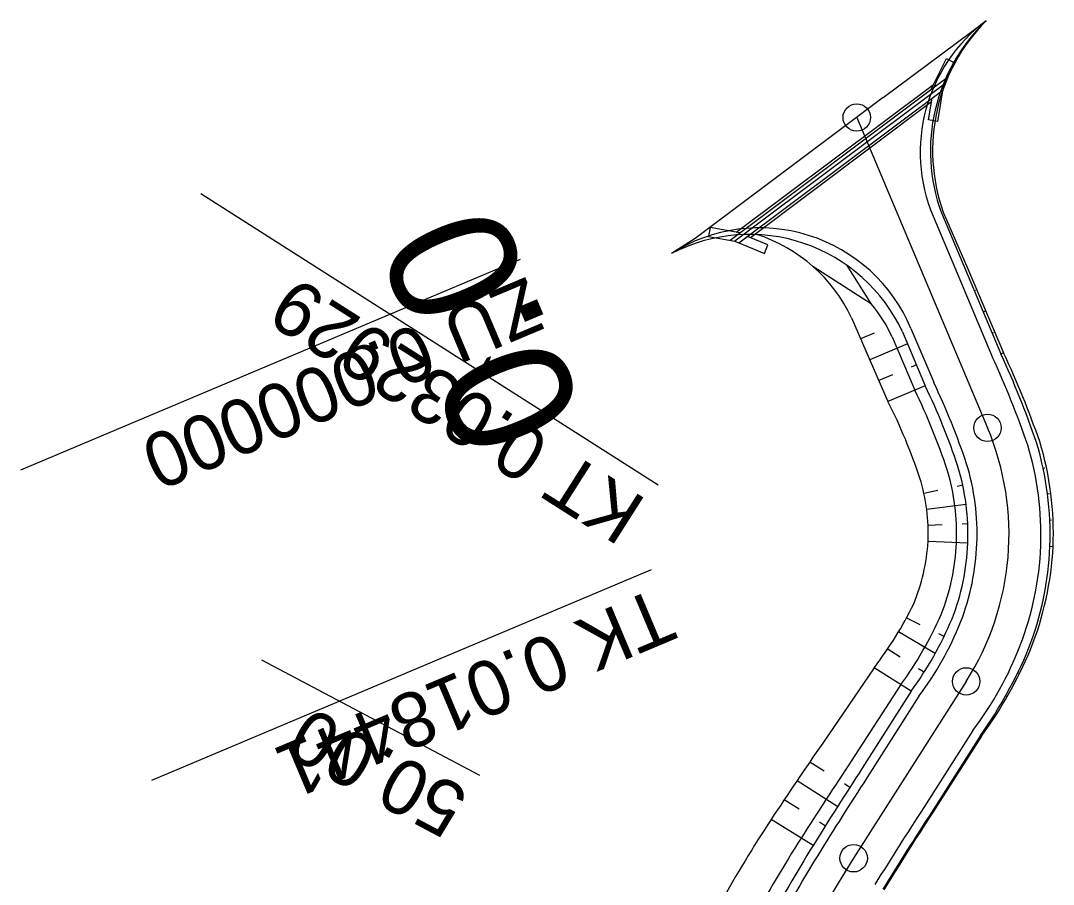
# Model space of a CAD drawing. Extents: x -481656 to -478728, y -1113199 to -1110710.
# Drawn here: x -481642.1 to -481585.6, y -1112581.2 to -1112533.9 of the extents above; entities that cross this region are included whole.
import ezdxf

# ---------------------------------------------------------------- set-up
doc = ezdxf.new("R2010")
doc.units = 0
for name, color, linetype in [('C11_HATCH_SLOPE_L', 7, 'Continuous'), ('C11_HATCH_SLOPE_R', 7, 'Continuous'), ('C11_HECTOMETRY', 7, 'Continuous'), ('C11_HLBODY', 7, 'Continuous'), ('C11_HRANA_TELESO', 7, 'Continuous'), ('C11_KORUNA', 7, 'Continuous'), ('C11_OSA', 7, 'Continuous'), ('C11_PRIKOP', 7, 'Continuous'), ('C11_STANICENI', 7, 'Continuous'), ('C11_VOZOVKA', 7, 'Continuous'), ('C11_ZPEVKRAJ', 7, 'Continuous'), ('křižovatky', 7, 'Continuous'), ('PLYN', 7, 'Continuous'), ('pomoc', 7, 'Continuous'), ('ŽLAB', 7, 'Continuous')]:
    doc.layers.add(name, color=color, linetype=linetype)

# ---------------------------------------------------------------- blocks, each defined once
blk = doc.blocks.new('A$C55D')
at = {"layer": 'ŽLAB'}
for p, q in [((-7.761, 0.901), (-8.121, 0.554)), ((-6.608, -0.294), (-7.761, 0.901)), ((6.456, -0.009), (8.142, 0.887)), ((8.142, 0.887), (8.377, 0.446)), ((-8.121, 0.554), (-7.1, -0.505)), ((-6.75, -0.147), (6.75, 0.147)), ((7.567, 0.015), (6.708, -0.004)), ((8.377, 0.446), (7.174, -0.193)), ((6.708, -0.004), (-7.289, -0.309)), ((7.174, -0.193), (-7.1, -0.505)), ((-7.1, -0.505), (-6.174, -1.981)), ((-6.976, -0.703), (6.971, -0.398)), ((5.398, -1.272), (6.251, -0.414)), ((7.174, -0.193), (5.752, -1.625)), ((-5.75, -1.715), (-6.394, -0.69)), ((6.098, -0.567), (-6.301, -0.838)), ((5.752, -1.625), (5.398, -1.272)), ((-6.174, -1.981), (-5.75, -1.715))]:
    blk.add_line(p, q, dxfattribs=at)

msp = doc.modelspace()

# ---------------------------------------------------------------- linework, layer by layer
at = {"layer": 'C11_HATCH_SLOPE_L'}
for p, q in [((-481589.906, -1112548.702), (-481589.84, -1112548.674)), ((-481589.774, -1112548.646), (-481589.774, -1112548.646)), ((-481589.421, -1112549.854), (-481589.284, -1112549.796)), ((-481588.935, -1112551.006), (-481588.865, -1112550.976)), ((-481588.794, -1112550.947), (-481588.794, -1112550.947)), ((-481588.449, -1112552.158), (-481588.304, -1112552.097)), ((-481586.143, -1112558.405), (-481586.052, -1112558.386)), ((-481585.962, -1112558.366), (-481585.962, -1112558.366)), ((-481585.899, -1112559.821), (-481585.719, -1112559.798)), ((-481585.775, -1112561.253), (-481585.686, -1112561.249)), ((-481585.596, -1112561.245), (-481585.596, -1112561.245)), ((-481585.77, -1112562.69), (-481585.594, -1112562.696)), ((-481587.512, -1112569.61), (-481587.466, -1112569.632)), ((-481587.421, -1112569.654), (-481587.421, -1112569.654)), ((-481588.196, -1112570.873), (-481588.118, -1112570.92)), ((-481588.896, -1112571.986), (-481588.862, -1112572.008)), ((-481588.827, -1112572.03), (-481588.827, -1112572.03)), ((-481589.567, -1112573.04), (-481589.506, -1112573.079)), ((-481592.923, -1112578.313), (-481592.899, -1112578.328)), ((-481592.875, -1112578.343), (-481592.875, -1112578.343)), ((-481593.594, -1112579.367), (-481593.543, -1112579.4)), ((-481594.266, -1112580.422), (-481594.238, -1112580.439)), ((-481594.211, -1112580.456), (-481594.211, -1112580.456))]:
    msp.add_line(p, q, dxfattribs=at)
at = {"layer": 'C11_HATCH_SLOPE_R'}
for p, q in [((-481595.387, -1112551.013), (-481596.141, -1112551.331)), ((-481593.567, -1112551.602), (-481595.64, -1112552.476)), ((-481593.081, -1112552.754), (-481593.368, -1112552.875)), ((-481594.396, -1112553.308), (-481595.139, -1112553.621)), ((-481592.596, -1112553.906), (-481594.637, -1112554.767)), ((-481590.542, -1112559.35), (-481590.842, -1112559.415)), ((-481591.905, -1112559.644), (-481592.667, -1112559.807)), ((-481590.362, -1112560.397), (-481592.519, -1112560.676)), ((-481591.666, -1112561.518), (-481592.444, -1112561.554)), ((-481590.27, -1112561.456), (-481590.579, -1112561.47)), ((-481590.267, -1112562.518), (-481592.442, -1112562.434)), ((-481592.874, -1112566.987), (-481593.612, -1112566.626)), ((-481592.06, -1112568.566), (-481594.058, -1112567.373)), ((-481591.554, -1112567.632), (-481591.845, -1112567.49)), ((-481593.969, -1112568.756), (-481594.686, -1112568.3)), ((-481593.363, -1112570.624), (-481595.388, -1112569.335)), ((-481592.692, -1112569.569), (-481592.972, -1112569.391)), ((-481598.124, -1112575.002), (-481598.913, -1112574.5)), ((-481597.391, -1112576.951), (-481599.615, -1112575.535)), ((-481596.719, -1112575.896), (-481597.027, -1112575.7)), ((-481599.508, -1112577.084), (-481600.316, -1112576.57)), ((-481598.741, -1112579.077), (-481601.038, -1112577.642)), ((-481598.062, -1112578.005), (-481598.38, -1112577.802))]:
    msp.add_line(p, q, dxfattribs=at)
at = {"layer": 'C11_HECTOMETRY'}
msp.add_circle((-481596.35, -1112539.21), 0.75, dxfattribs=at)
at = {"layer": 'C11_HLBODY'}
for p, q in [((-481607.225, -1112559.345), (-481632.28, -1112543.398)), ((-481614.779, -1112546.98), (-481642.146, -1112558.518)), ((-481607.615, -1112563.973), (-481634.982, -1112575.511))]:
    msp.add_line(p, q, dxfattribs=at)
for centre in [(-481596.35, -1112539.21), (-481589.186, -1112556.203), (-481590.353, -1112570.085), (-481596.518, -1112579.769)]:
    msp.add_circle(centre, 0.75, dxfattribs=at)
at = {"layer": 'C11_HRANA_TELESO'}
for p, q in [((-481591.608, -1112544.393), (-481590.264, -1112547.496)), ((-481590.264, -1112547.496), (-481588.304, -1112552.097)), ((-481596.642, -1112550.186), (-481594.637, -1112554.767)), ((-481595.388, -1112569.335), (-481598.212, -1112573.465)), ((-481589.506, -1112573.079), (-481592.207, -1112577.286))]:
    msp.add_line(p, q, dxfattribs=at)
for centre, radius, start, end in [((-481635.699, -1112574.24), 52.312, 19.2892, 25.0421), ((-481622.964, -1112569.074), 31.735, 18.596, 26.7972), ((-481603.011, -1112561.997), 17.432, 357.7019, 16.8005), ((-481603.009, -1112562.014), 10.576, 357.7209, 16.8195), ((-481602.958, -1112561.804), 10.534, 337.4632, 356.5663), ((-481602.966, -1112561.837), 17.394, 338.0666, 357.1664), ((-481612.187, -1112556.532), 21.121, 322.6878, 333.8488), ((-481608.69, -1112559.139), 23.713, 323.9962, 337.187), ((-481413.377, -1112701.545), 224.874, 145.28015, 146.56529), ((-481421.868, -1112687.793), 203.045, 147.02674, 148.43217), ((-481538.331, -1112618.821), 75.019, 146.70752, 150.80113)]:
    msp.add_arc(centre, radius, start, end, dxfattribs=at)
at = {"layer": 'C11_KORUNA'}
for p, q in [((-481591.708, -1112544.429), (-481590.392, -1112547.55)), ((-481590.392, -1112547.55), (-481588.449, -1112552.158)), ((-481593.84, -1112550.956), (-481592.596, -1112553.906)), ((-481593.363, -1112570.624), (-481596.048, -1112574.842)), ((-481589.567, -1112573.04), (-481592.252, -1112577.258))]:
    msp.add_line(p, q, dxfattribs=at)
for centre, radius, start, end in [((-481635.45, -1112573.815), 51.75, 18.9449, 24.7394), ((-481627.089, -1112570.436), 38.25, 18.4635, 25.6048), ((-481603.007, -1112562.03), 17.25, 357.8093, 16.9079), ((-481603.007, -1112562.03), 12.75, 357.8093, 16.9079), ((-481603.007, -1112562.03), 12.75, 338.7107, 357.8093), ((-481603.007, -1112562.03), 17.25, 338.7107, 357.8093), ((-481609.777, -1112558.753), 20.256, 324.1239, 337.0248), ((-481609.493, -1112558.885), 24.442, 324.6101, 337.3601), ((-481414.496, -1112693.246), 216.75, 146.88848, 148.21523), ((-481422.086, -1112688.407), 203.25, 146.84815, 148.25232), ((-481537.465, -1112617.357), 72.25, 148.00619, 152.09874)]:
    msp.add_arc(centre, radius, start, end, dxfattribs=at)
at = {"layer": 'C11_OSA'}
for p, q in [((-481596.35, -1112539.21), (-481589.186, -1112556.203)), ((-481590.353, -1112570.085), (-481596.518, -1112579.769))]:
    msp.add_line(p, q, dxfattribs=at)
for centre, radius, start, end in [((-481603.007, -1112562.03), 15, 327.5225, 22.8611), ((-481537.465, -1112617.357), 70, 147.52246, 172.11353)]:
    msp.add_arc(centre, radius, start, end, dxfattribs=at)
at = {"layer": 'C11_PRIKOP'}
for p, q in [((-481594.413, -1112551.223), (-481593.165, -1112554.146)), ((-481593.93, -1112570.263), (-481596.653, -1112574.457))]:
    msp.add_line(p, q, dxfattribs=at)
for centre, radius, start, end in [((-481625.94, -1112570.009), 36.412, 18.425, 25.8268), ((-481603.01, -1112562.008), 12.134, 357.7063, 16.8049), ((-481602.995, -1112561.972), 12.12, 338.4317, 357.5305), ((-481611.062, -1112557.852), 21.155, 324.0807, 336.0878), ((-481414.394, -1112695.977), 219.056, 146.30669, 147.62124), ((-481537.829, -1112617.982), 73.044, 147.43964, 151.5324)]:
    msp.add_arc(centre, radius, start, end, dxfattribs=at)
at = {"layer": 'C11_STANICENI'}
msp.add_line((-481617.003, -1112575.242), (-481628.934, -1112568.924), dxfattribs=at)
at = {"layer": 'C11_VOZOVKA'}
for p, q in [((-481592.168, -1112544.623), (-481590.852, -1112547.745)), ((-481590.852, -1112547.745), (-481588.91, -1112552.352)), ((-481592.942, -1112570.892), (-481595.626, -1112575.11)), ((-481589.989, -1112572.772), (-481592.674, -1112576.99))]:
    msp.add_line(p, q, dxfattribs=at)
for centre, radius, start, end in [((-481634.52, -1112573.442), 50.25, 18.9076, 24.816), ((-481628.018, -1112570.815), 39.75, 18.5378, 25.4842), ((-481603.007, -1112562.03), 16.75, 357.8093, 16.9079), ((-481603.007, -1112562.03), 13.25, 357.8093, 16.9079), ((-481603.007, -1112562.03), 13.25, 338.7107, 357.8093), ((-481603.007, -1112562.03), 16.75, 338.7107, 357.8093), ((-481606.571, -1112560.554), 17.106, 322.8183, 338.4369), ((-481604.704, -1112561.548), 18.507, 322.6659, 339.2264), ((-481415.34, -1112692.708), 215.25, 146.88424, 148.21911), ((-481421.243, -1112688.945), 204.75, 146.85288, 148.24794), ((-481537.465, -1112617.357), 71.75, 148.00619, 152.09874)]:
    msp.add_arc(centre, radius, start, end, dxfattribs=at)
at = {"layer": 'C11_ZPEVKRAJ'}
for p, q in [((-481590.852, -1112547.745), (-481588.91, -1112552.352)), ((-481593.379, -1112550.762), (-481592.135, -1112553.712)), ((-481592.942, -1112570.892), (-481595.626, -1112575.11)), ((-481589.989, -1112572.772), (-481592.674, -1112576.99))]:
    msp.add_line(p, q, dxfattribs=at)
for centre, radius, start, end in [((-481634.52, -1112573.442), 50.25, 18.9076, 24.816), ((-481628.018, -1112570.815), 39.75, 18.5378, 25.4842), ((-481603.007, -1112562.03), 16.75, 357.8093, 16.9079), ((-481603.007, -1112562.03), 13.25, 357.8093, 16.9079), ((-481603.007, -1112562.03), 13.25, 338.7107, 357.8093), ((-481603.007, -1112562.03), 16.75, 338.7107, 357.8093), ((-481606.571, -1112560.554), 17.106, 322.8183, 338.4369), ((-481604.704, -1112561.548), 18.507, 322.6659, 339.2264), ((-481415.34, -1112692.708), 215.25, 146.88424, 148.21911), ((-481421.243, -1112688.945), 204.75, 146.85288, 148.24794), ((-481537.465, -1112617.357), 71.75, 148.00619, 152.09874)]:
    msp.add_arc(centre, radius, start, end, dxfattribs=at)
at = {"layer": 'křižovatky'}
for q in [(-481598.752, -1112547.365), (-481596.872, -1112547.32)]:
    msp.add_line((-481595.536, -1112549.431), q, dxfattribs=at)
for centre, radius, start, end in [((-481601.672, -1112554.258), 9, 22.8611, 122.4451), ((-481602.223, -1112554.865), 9.251, 25.0005, 117.5387), ((-481604.452, -1112553.828), 8.617, 25.0005, 72.1749), ((-481602.223, -1112554.865), 8.617, 25.0005, 39.1008)]:
    msp.add_arc(centre, radius, start, end, dxfattribs=at)
at = {"layer": 'pomoc'}
for p, q in [((-481594.907, -1112538.128), (-481589.257, -1112533.913)), ((-481594.907, -1112538.128), (-481605.19, -1112545.83)), ((-481605.19, -1112545.83), (-481606.5, -1112546.663))]:
    msp.add_line(p, q, dxfattribs=at)
for centre, radius, start, end in [((-481583.875, -1112541.127), 9, 126.7207, 202.8611), ((-481582.488, -1112541.034), 9.825, 133.5438, 200.2162), ((-481582.144, -1112541.013), 10.05, 135.0506, 199.6521)]:
    msp.add_arc(centre, radius, start, end, dxfattribs=at)

# ---------------------------------------------------------------- block references
at = {"layer": 'PLYN', "rotation": 35.57765689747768}
msp.add_blockref('A$C55D', (-481597.54, -1112541.451), dxfattribs=at)

# ---------------------------------------------------------------- texts
at = {"layer": 'C11_HECTOMETRY'}
msp.add_text('0.0', height=6.999, rotation=112.8155, dxfattribs=at).set_placement((-481611.166, -1112555.569))
at = {"layer": 'C11_HLBODY'}
for s, height, rotation, p in [('ZÚ 0.000000', 2.999, 202.8611, (-481614.39, -1112547.901)), ('KT 0.032929', 2.999, 147.5225, (-481607.762, -1112560.19)), ('TK 0.018441', 3, 202.8611, (-481607.225, -1112564.894))]:
    msp.add_text(s, height=height, rotation=rotation, dxfattribs=at).set_placement(p)
at = {"layer": 'C11_STANICENI'}
msp.add_text('50.00', height=3, rotation=152.0987, dxfattribs=at).set_placement((-481617.471, -1112576.126))

doc.saveas('drawing.dxf')
